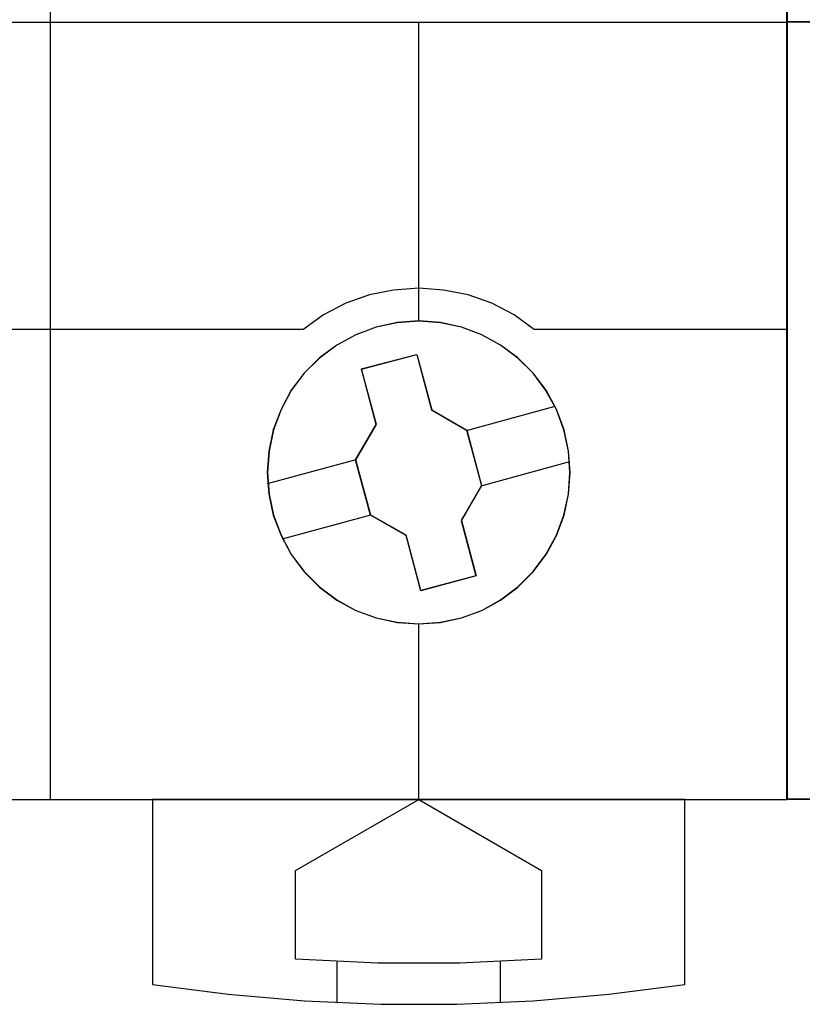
# Model space of a CAD drawing. Header units: millimetres. Extents: x -1290 to 1795, y -4192 to -1311.
# Tile 382 of 656: x 1434.21 to 1438.04, y -3664.21 to -3659.4. Entities that reach past the tile are written whole.
import ezdxf

# ---------------------------------------------------------------- set-up
doc = ezdxf.new("R2010")
doc.units = ezdxf.units.MM
doc.layers.add('45', color=7, linetype='Continuous')
doc.layers.add('Aparatura', color=7, linetype='Continuous', lineweight=13)

# ---------------------------------------------------------------- blocks, each defined once
blk = doc.blocks.new('*D190')
at = {"layer": '45', "color": 7}
for points in [[(351.547912, -83.666358), (369.545417, -83.666358), (369.545417, -83.666358), (387.537078, -83.666358), (387.537078, -83.666358), (387.537078, -166.644258), (387.537078, -166.644258), (369.545417, -166.644258), (369.545417, -166.644258), (351.547912, -166.644258), (351.547912, -166.644258), (333.55625, -166.644258), (333.55625, -166.644258), (333.55625, -83.666358), (333.55625, -83.666358), (351.547912, -83.666358), (351.547912, -83.666358)], [(382.231393, -158.643241), (382.196291, -158.122608), (382.085133, -157.601975), (381.903771, -157.104741), (381.646354, -156.636757), (381.330433, -156.215571), (380.956008, -155.847033), (380.53478, -155.531143), (380.072599, -155.279602), (379.581167, -155.092408), (379.066333, -154.981261), (378.533947, -154.940313), (378.007412, -154.981261), (377.492578, -155.092408), (376.995295, -155.279602), (376.533114, -155.531143), (376.106036, -155.847033), (375.731611, -156.215571), (375.41569, -156.636757), (375.169974, -157.104741), (374.976911, -157.601975), (374.871604, -158.122608), (374.830651, -158.643241), (374.871604, -159.175573), (374.976911, -159.690356), (375.169974, -160.18174), (375.41569, -160.649724), (375.731611, -161.07091), (376.106036, -161.445298), (376.533114, -161.761188), (376.995295, -162.018579), (377.492578, -162.199923), (378.007412, -162.31107), (378.533947, -162.346168), (379.066333, -162.31107), (379.581167, -162.199923), (380.072599, -162.018579), (380.53478, -161.761188), (380.956008, -161.445298), (381.330433, -161.07091), (381.646354, -160.649724), (381.903771, -160.18174), (382.085133, -159.690356), (382.196291, -159.175573), (382.231393, -158.643241)], [(382.227812, -158.643241), (382.192752, -158.123365), (382.081729, -157.603489), (381.900586, -157.106979), (381.64348, -156.639675), (381.327942, -156.219102), (380.95397, -155.8511), (380.533251, -155.53567), (380.07163, -155.284494), (379.580792, -155.097573), (379.06658, -154.986588), (378.534839, -154.945699), (378.008941, -154.986588), (377.49473, -155.097573), (376.998048, -155.284494), (376.536427, -155.53567), (376.109865, -155.8511), (375.735893, -156.219102), (375.420354, -156.639675), (375.174935, -157.106979), (374.982106, -157.603489), (374.876926, -158.123365), (374.836023, -158.643241), (374.876926, -159.174799), (374.982106, -159.688833), (375.174935, -160.179502), (375.420354, -160.646806), (375.735893, -161.067379), (376.109865, -161.441222), (376.536427, -161.756652), (376.998048, -162.01367), (377.49473, -162.19475), (378.008941, -162.305734), (378.534839, -162.340782), (379.06658, -162.305734), (379.580792, -162.19475), (380.07163, -162.01367), (380.533251, -161.756652), (380.95397, -161.441222), (381.327942, -161.067379), (381.64348, -160.646806), (381.900586, -160.179502), (382.081729, -159.688833), (382.192752, -159.174799), (382.227812, -158.643241)], [(377.132675, -156.115953), (378.487049, -155.758996), (378.487049, -155.758996), (378.85056, -157.110749), (378.85056, -157.110749), (379.706571, -157.608147), (379.706571, -157.608147), (380.070083, -158.965751), (380.070083, -158.965751), (379.577583, -159.820106), (379.577583, -159.820106), (379.935232, -161.171858), (379.935232, -161.171858), (378.586721, -161.534666), (378.586721, -161.534666), (378.22321, -160.182914), (378.22321, -160.182914), (377.355473, -159.691367), (377.355473, -159.691367), (376.991961, -158.333763), (376.991961, -158.333763), (377.496187, -157.473557), (377.496187, -157.473557), (377.132675, -156.115953), (377.132675, -156.115953)], [(377.137556, -156.118989), (378.487202, -155.762587), (378.849445, -157.112239), (379.702468, -157.608864), (380.064711, -158.964358), (379.57393, -159.817384), (379.93033, -161.167036), (378.586527, -161.52928), (378.224284, -160.179628), (377.359576, -159.688846), (376.997333, -158.333352), (377.499799, -157.474483), (377.137556, -156.118989)], [(372.031871, -166.633485), (372.031871, -171.153036), (372.031871, -171.153036), (373.879515, -171.393064), (375.738853, -171.556985), (377.604039, -171.638946), (379.463377, -171.638946), (381.328562, -171.556985), (383.182054, -171.393064), (385.035545, -171.153036), (385.035545, -171.153036), (385.035545, -166.633485), (372.031871, -166.633485)], [(375.525422, -168.372897), (378.533949, -166.633485), (378.533949, -166.633485), (381.536622, -168.372897), (381.536622, -168.372897), (381.536622, -170.53984), (381.536622, -170.53984), (379.53484, -170.633545), (377.533057, -170.633545), (375.525422, -170.53984), (375.525422, -170.53984), (375.525422, -168.372897), (375.525422, -168.372897)]]:
    blk.add_lwpolyline(points, close=True, dxfattribs=at)
at = {"layer": '45', "color": 59}
blk.add_lwpolyline([(351.549703, -83.671744), (369.543626, -83.671744), (387.531706, -83.671744), (387.531706, -166.640667), (369.543626, -166.640667), (351.549703, -166.640667), (333.561622, -166.640667), (333.561622, -83.671744), (351.549703, -83.671744)], close=True, dxfattribs=at)
at = {"layer": '45', "color": 7}
for points in [[(369.5375, -166.644258), (369.5375, -116.952313)], [(351.543294, -147.645769), (369.548244, -147.645769)], [(369.5375, -147.645769), (387.537078, -147.645769)], [(378.528336, -147.645769), (378.528336, -154.951085)], [(379.697628, -157.615398), (381.86431, -157.024724)], [(374.841395, -158.917033), (377.002705, -158.328155)], [(380.059339, -158.969098), (382.226021, -158.38022)], [(375.204896, -160.267143), (377.366206, -159.683651)], [(378.528336, -162.335396), (378.528336, -166.644258)], [(376.529975, -170.594047), (376.529975, -171.603039)], [(380.526697, -170.594047), (380.526697, -171.603039)]]:
    blk.add_lwpolyline(points, dxfattribs=at)
at = {"layer": '45', "color": 251}
for points in [[(381.366511, -155.155756), (380.863161, -154.795369), (380.318842, -154.511786), (379.739405, -154.305006), (379.142409, -154.186846), (378.533708, -154.139583), (377.919154, -154.186846), (377.328011, -154.305006), (376.748574, -154.511786), (376.204254, -154.795369), (375.700905, -155.155756)], [(363.368723, -155.144984), (369.548244, -155.144984)], [(369.5375, -155.144984), (375.711649, -155.144984)], [(381.355767, -155.144984), (387.537078, -155.144984)]]:
    blk.add_lwpolyline(points, dxfattribs=at)
blk = doc.blocks.new('*F192')
at = {"layer": '45', "color": 7}
for points in [[(387.524544, -83.671744), (405.525913, -83.671744), (405.525913, -83.671744), (405.525913, -166.633485), (405.525913, -166.633485), (387.524544, -166.633485), (387.524544, -166.633485), (387.524544, -83.671744), (387.524544, -83.671744)], [(387.529916, -83.67713), (405.522331, -83.67713), (405.522331, -166.628099), (387.529916, -166.628099), (387.529916, -83.67713)], [(387.524544, -147.633202), (405.525913, -147.633202), (387.524544, -147.633202)]]:
    blk.add_lwpolyline(points, close=True, dxfattribs=at)

msp = doc.modelspace()

# ---------------------------------------------------------------- block references
at = {"layer": 'Aparatura', "color": 7, "lineweight": 13, "xscale": 0.2, "yscale": 0.2, "zscale": 0.2}
for name in ['*D190', '*F192']:
    msp.add_blockref(name, (1360.4545, -3629.8859), dxfattribs=at)

doc.saveas('drawing.dxf')
